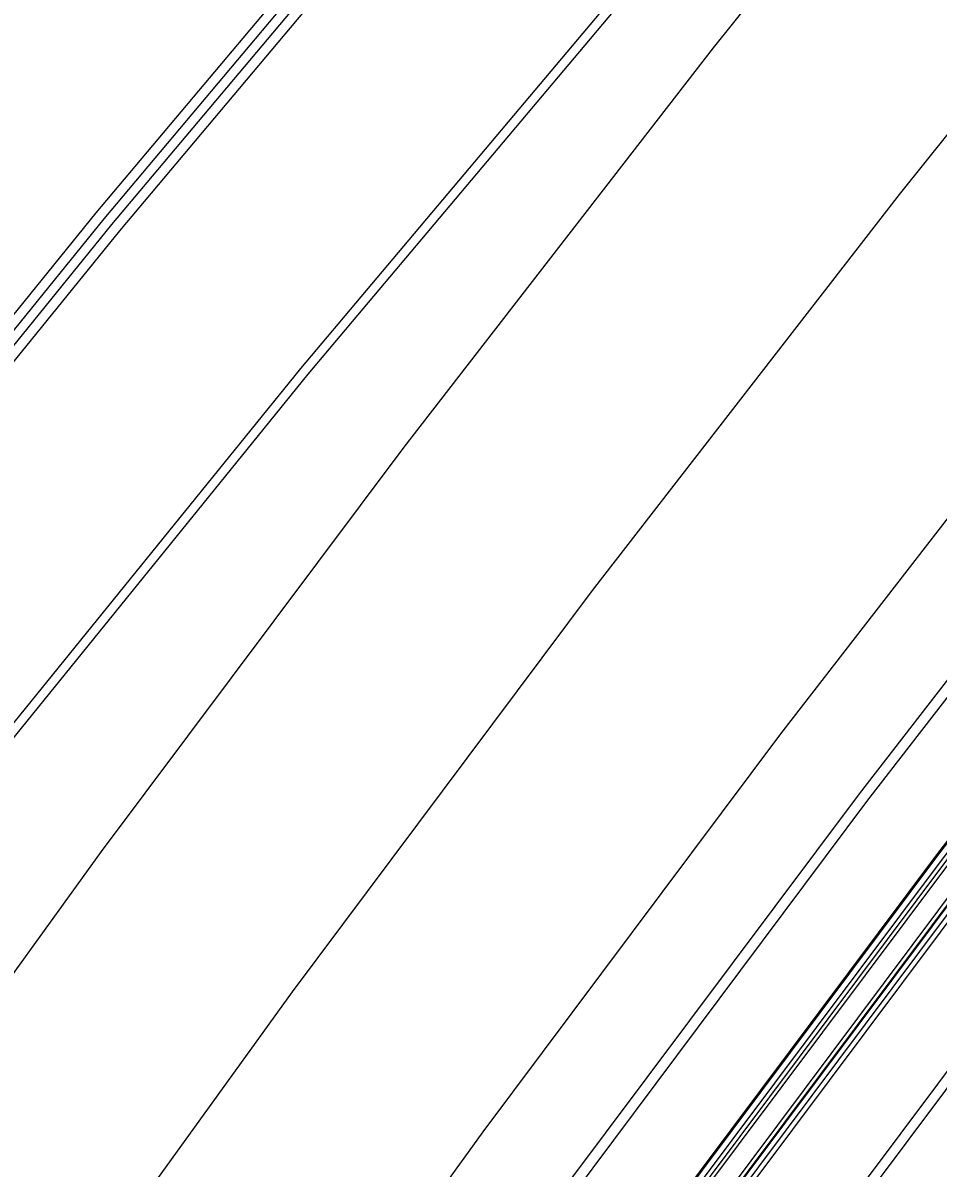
# Model space of a CAD drawing. Extents: x 1797478 to 1808916, y 246529 to 250952.
# Drawn here: x 1798241.3 to 1798287.7, y 250605.2 to 250663.2 of the extents above; entities that cross this region are included whole.
import ezdxf

# ---------------------------------------------------------------- set-up
doc = ezdxf.new("R2010")
doc.units = 0
for name, color, linetype in [('1', 7, 'Continuous'), ('DRAINAGE', 7, 'Continuous'), ('EDPV-LINE', 7, 'Continuous'), ('LIMT-CSLINE', 7, 'Continuous'), ('SHDR-UPAV', 7, 'Continuous')]:
    doc.layers.add(name, color=color, linetype=linetype)

msp = doc.modelspace()

# ---------------------------------------------------------------- linework, layer by layer
for points in [[(1798125.814, 250483.459), (1798138.834, 250505.994), (1798149.48, 250523.789), (1798152.387, 250528.211), (1798166.916, 250549.81), (1798181.818, 250571.135), (1798197.089, 250592.179), (1798212.722, 250612.937), (1798228.712, 250633.401), (1798245.053, 250653.565), (1798261.739, 250673.424), (1798278.763, 250692.971), (1798296.12, 250712.201), (1798308.492, 250725.499), (1798314.014, 250731.334), (1798315.027, 250732.397), (1798332.788, 250750.697), (1798351.903, 250769.689), (1798371.697, 250787.964), (1798392.325, 250805.283), (1798413.603, 250821.777), (1798435.5, 250837.421)], [(1798126.244, 250483.215), (1798139.261, 250505.743), (1798149.903, 250523.532), (1798152.809, 250527.953), (1798167.333, 250549.545), (1798182.231, 250570.863), (1798197.497, 250591.9), (1798213.126, 250612.651), (1798229.111, 250633.108), (1798245.447, 250653.266), (1798262.127, 250673.118), (1798279.146, 250692.658), (1798296.498, 250711.881), (1798308.866, 250725.176), (1798314.384, 250731.006), (1798315.396, 250732.068), (1798333.146, 250750.355), (1798352.246, 250769.334), (1798372.027, 250787.595), (1798392.64, 250804.902), (1798413.903, 250821.384), (1798435.784, 250837.016)], [(1798126.67, 250482.974), (1798139.682, 250505.494), (1798150.321, 250523.278), (1798153.226, 250527.698), (1798167.746, 250549.282), (1798182.639, 250570.593), (1798197.901, 250591.624), (1798213.525, 250612.368), (1798229.505, 250632.818), (1798245.836, 250652.969), (1798262.511, 250672.815), (1798279.525, 250692.349), (1798296.871, 250711.566), (1798309.236, 250724.856), (1798314.75, 250730.682), (1798315.762, 250731.743), (1798333.499, 250750.017), (1798352.586, 250768.982), (1798372.353, 250787.23), (1798392.951, 250804.525), (1798414.2, 250820.995), (1798436.065, 250836.616)], [(1798137.152, 250477.035), (1798150.063, 250499.379), (1798160.618, 250517.023), (1798163.502, 250521.408), (1798177.914, 250542.82), (1798192.697, 250563.96), (1798207.845, 250584.822), (1798223.352, 250605.398), (1798239.214, 250625.684), (1798255.423, 250645.672), (1798271.973, 250665.357), (1798288.86, 250684.732), (1798306.076, 250703.792), (1798318.348, 250716.974), (1798323.774, 250722.698), (1798324.768, 250723.741), (1798342.204, 250741.687), (1798360.959, 250760.319), (1798380.381, 250778.247), (1798400.622, 250795.235), (1798421.502, 250811.412), (1798442.988, 250826.755)], [(1798137.555, 250476.807), (1798150.461, 250499.144), (1798161.014, 250516.783), (1798163.896, 250521.166), (1798178.304, 250542.572), (1798193.083, 250563.705), (1798208.227, 250584.56), (1798223.73, 250605.131), (1798239.587, 250625.41), (1798255.791, 250645.392), (1798272.337, 250665.07), (1798289.219, 250684.439), (1798306.43, 250703.494), (1798318.698, 250716.671), (1798324.12, 250722.392), (1798325.114, 250723.434), (1798342.538, 250741.367), (1798361.281, 250759.986), (1798380.689, 250777.902), (1798400.917, 250794.878), (1798421.783, 250811.044), (1798443.254, 250826.376)], [(1798137.555, 250476.807), (1798150.461, 250499.144), (1798161.014, 250516.783), (1798163.896, 250521.166), (1798178.304, 250542.572), (1798193.083, 250563.705), (1798208.227, 250584.56), (1798223.73, 250605.131), (1798239.587, 250625.41), (1798255.791, 250645.392), (1798272.337, 250665.07), (1798289.219, 250684.439), (1798306.43, 250703.494), (1798318.698, 250716.671), (1798324.12, 250722.392), (1798325.114, 250723.434), (1798342.538, 250741.367), (1798361.281, 250759.986), (1798380.689, 250777.902), (1798400.917, 250794.878), (1798421.783, 250811.044), (1798443.254, 250826.376)], [(1798171.14, 250486.962), (1798181.526, 250504.324), (1798184.213, 250508.73), (1798197.652, 250530.274), (1798211.453, 250551.589), (1798225.613, 250572.667), (1798240.126, 250593.503), (1798254.989, 250614.091), (1798270.198, 250634.425), (1798285.748, 250654.499), (1798301.635, 250674.308), (1798317.854, 250693.845), (1798329.43, 250707.388), (1798334.495, 250713.213), (1798335.423, 250714.274), (1798351.72, 250732.581), (1798370.166, 250750.792), (1798389.352, 250768.208), (1798409.195, 250784.853), (1798429.663, 250800.703)], [(1798171.14, 250486.962), (1798181.526, 250504.324), (1798184.213, 250508.73), (1798197.652, 250530.274), (1798211.453, 250551.589), (1798225.613, 250572.667), (1798240.126, 250593.503), (1798254.989, 250614.091), (1798270.198, 250634.425), (1798285.748, 250654.499), (1798301.635, 250674.308), (1798317.854, 250693.845), (1798329.43, 250707.388), (1798334.495, 250713.213), (1798335.423, 250714.274), (1798351.72, 250732.581), (1798370.166, 250750.792), (1798389.352, 250768.208), (1798409.195, 250784.853), (1798429.663, 250800.703)], [(1798171.14, 250486.962), (1798181.526, 250504.324), (1798184.213, 250508.73), (1798197.652, 250530.274), (1798211.453, 250551.589), (1798225.613, 250572.667), (1798240.126, 250593.503), (1798254.989, 250614.091), (1798270.198, 250634.425), (1798285.748, 250654.499), (1798301.635, 250674.308), (1798317.854, 250693.845), (1798329.43, 250707.388), (1798334.495, 250713.213), (1798335.423, 250714.274), (1798351.72, 250732.581), (1798370.166, 250750.792), (1798389.352, 250768.208), (1798409.195, 250784.853), (1798429.663, 250800.703)], [(1798171.14, 250486.962), (1798181.526, 250504.324), (1798184.213, 250508.73), (1798197.652, 250530.274), (1798211.453, 250551.589), (1798225.613, 250572.667), (1798240.126, 250593.503), (1798254.989, 250614.091), (1798270.198, 250634.425), (1798285.748, 250654.499), (1798301.635, 250674.308), (1798317.854, 250693.845), (1798329.43, 250707.388), (1798334.495, 250713.213), (1798335.423, 250714.274), (1798351.72, 250732.581), (1798370.166, 250750.792), (1798389.352, 250768.208), (1798409.195, 250784.853), (1798429.663, 250800.703)], [(1798181.479, 250480.87), (1798191.782, 250498.094), (1798194.448, 250502.465), (1798207.78, 250523.837), (1798221.471, 250544.982), (1798235.517, 250565.892), (1798249.914, 250586.561), (1798264.659, 250606.985), (1798279.746, 250627.157), (1798295.172, 250647.07), (1798310.932, 250666.721), (1798327.022, 250686.102), (1798338.561, 250699.488), (1798343.621, 250705.138), (1798344.552, 250706.163), (1798361.06, 250723.643), (1798379.201, 250741.444), (1798398.015, 250758.513), (1798417.472, 250774.828), (1798437.543, 250790.362)], [(1798181.479, 250480.87), (1798191.782, 250498.094), (1798194.448, 250502.465), (1798207.78, 250523.837), (1798221.471, 250544.982), (1798235.517, 250565.892), (1798249.914, 250586.561), (1798264.659, 250606.985), (1798279.746, 250627.157), (1798295.172, 250647.07), (1798310.932, 250666.721), (1798327.022, 250686.102), (1798338.561, 250699.488), (1798343.621, 250705.138), (1798344.552, 250706.163), (1798361.06, 250723.643), (1798379.201, 250741.444), (1798398.015, 250758.513), (1798417.472, 250774.828), (1798437.543, 250790.362)], [(1798181.479, 250480.87), (1798191.782, 250498.094), (1798194.448, 250502.465), (1798207.78, 250523.837), (1798221.471, 250544.982), (1798235.517, 250565.892), (1798249.914, 250586.561), (1798264.659, 250606.985), (1798279.746, 250627.157), (1798295.172, 250647.07), (1798310.932, 250666.721), (1798327.022, 250686.102), (1798338.561, 250699.488), (1798343.621, 250705.138), (1798344.552, 250706.163), (1798361.06, 250723.643), (1798379.201, 250741.444), (1798398.015, 250758.513), (1798417.472, 250774.828), (1798437.543, 250790.362)], [(1798181.479, 250480.87), (1798191.782, 250498.094), (1798194.448, 250502.465), (1798207.78, 250523.837), (1798221.471, 250544.982), (1798235.517, 250565.892), (1798249.914, 250586.561), (1798264.659, 250606.985), (1798279.746, 250627.157), (1798295.172, 250647.07), (1798310.932, 250666.721), (1798327.022, 250686.102), (1798338.561, 250699.488), (1798343.621, 250705.138), (1798344.552, 250706.163), (1798361.06, 250723.643), (1798379.201, 250741.444), (1798398.015, 250758.513), (1798417.472, 250774.828), (1798437.543, 250790.362)], [(1798185.787, 250478.332), (1798196.056, 250495.498), (1798198.712, 250499.855), (1798212, 250521.155), (1798225.645, 250542.229), (1798239.644, 250563.069), (1798253.993, 250583.669), (1798268.688, 250604.024), (1798283.725, 250624.128), (1798299.099, 250643.975), (1798314.806, 250663.56), (1798330.842, 250682.876), (1798342.343, 250696.217), (1798347.366, 250701.825), (1798348.289, 250702.842), (1798364.673, 250720.186), (1798382.676, 250737.848), (1798401.347, 250754.785), (1798420.656, 250770.972), (1798440.573, 250786.385)], [(1798186.257, 250478.055), (1798196.522, 250495.215), (1798199.178, 250499.57), (1798212.46, 250520.863), (1798226.1, 250541.928), (1798240.094, 250562.761), (1798254.438, 250583.353), (1798269.128, 250603.701), (1798284.159, 250623.798), (1798299.528, 250643.637), (1798315.229, 250663.215), (1798331.259, 250682.524), (1798342.755, 250695.86), (1798347.775, 250701.464), (1798348.697, 250702.479), (1798365.067, 250719.809), (1798383.055, 250737.456), (1798401.71, 250754.378), (1798421.003, 250770.551), (1798440.904, 250785.952)], [(1798191.806, 250474.787), (1798202.026, 250491.872), (1798204.67, 250496.208), (1798217.895, 250517.408), (1798231.476, 250538.383), (1798245.409, 250559.124), (1798259.691, 250579.628), (1798274.317, 250599.887), (1798289.283, 250619.897), (1798304.585, 250639.651), (1798320.219, 250659.143), (1798336.179, 250678.369), (1798347.522, 250691.736), (1798352.219, 250697.532), (1798353.083, 250698.582), (1798368.5, 250716.524), (1798385.598, 250734.825), (1798403.48, 250752.398), (1798422.115, 250769.205), (1798441.467, 250785.212)], [(1798190.148, 250475.763), (1798200.382, 250492.87), (1798203.03, 250497.212), (1798216.272, 250518.44), (1798229.87, 250539.442), (1798243.822, 250560.211), (1798258.122, 250580.741), (1798272.767, 250601.027), (1798287.753, 250621.062), (1798303.075, 250640.842), (1798318.728, 250660.359), (1798334.71, 250679.61), (1798346.114, 250692.954), (1798351.032, 250698.582), (1798351.936, 250699.601), (1798367.986, 250717.016), (1798385.651, 250734.77), (1798403.996, 250751.82), (1798422.994, 250768.141), (1798442.614, 250783.707)], [(1798190.407, 250475.611), (1798200.639, 250492.715), (1798203.286, 250497.055), (1798216.525, 250518.279), (1798230.121, 250539.277), (1798244.069, 250560.041), (1798258.367, 250580.567), (1798273.009, 250600.849), (1798287.991, 250620.88), (1798303.31, 250640.656), (1798318.961, 250660.17), (1798334.939, 250679.417), (1798346.341, 250692.758), (1798351.257, 250698.383), (1798352.16, 250699.402), (1798368.203, 250716.808), (1798385.859, 250734.555), (1798404.196, 250751.597), (1798423.185, 250767.91), (1798442.796, 250783.469)], [(1798190.741, 250475.414), (1798200.97, 250492.513), (1798203.616, 250496.853), (1798216.852, 250518.071), (1798230.445, 250539.063), (1798244.39, 250559.822), (1798258.683, 250580.343), (1798273.321, 250600.619), (1798288.3, 250620.645), (1798303.615, 250640.416), (1798319.261, 250659.925), (1798335.235, 250679.166), (1798346.635, 250692.504), (1798351.55, 250698.124), (1798352.453, 250699.142), (1798368.49, 250716.534), (1798386.136, 250734.268), (1798404.462, 250751.299), (1798423.439, 250767.602), (1798443.037, 250783.152)], [(1798190.583, 250475.507), (1798200.814, 250492.608), (1798203.46, 250496.948), (1798216.698, 250518.169), (1798230.292, 250539.164), (1798244.238, 250559.926), (1798258.534, 250580.449), (1798273.174, 250600.728), (1798288.154, 250620.756), (1798303.471, 250640.529), (1798319.119, 250660.04), (1798335.095, 250679.285), (1798346.553, 250692.575), (1798351.535, 250698.136), (1798352.451, 250699.144), (1798368.695, 250716.338), (1798386.545, 250733.845), (1798405.056, 250750.634), (1798424.2, 250766.68), (1798443.947, 250781.958)], [(1798191.603, 250474.906), (1798201.825, 250491.994), (1798204.469, 250496.331), (1798217.696, 250517.535), (1798231.279, 250538.512), (1798245.215, 250559.257), (1798259.499, 250579.764), (1798274.127, 250600.027), (1798289.096, 250620.04), (1798304.4, 250639.797), (1798320.036, 250659.292), (1798335.999, 250678.521), (1798347.392, 250691.85), (1798352.299, 250697.461), (1798353.2, 250698.478), (1798369.212, 250715.842), (1798386.831, 250733.549), (1798405.128, 250750.554), (1798424.075, 250766.831), (1798443.643, 250782.356)], [(1798191.775, 250474.805), (1798201.996, 250491.89), (1798204.64, 250496.226), (1798217.865, 250517.427), (1798231.446, 250538.402), (1798245.38, 250559.145), (1798259.662, 250579.649), (1798274.288, 250599.909), (1798289.255, 250619.919), (1798304.557, 250639.673), (1798320.191, 250659.166), (1798336.152, 250678.392), (1798347.543, 250691.719), (1798352.448, 250697.329), (1798353.35, 250698.345), (1798369.357, 250715.704), (1798386.97, 250733.405), (1798405.261, 250750.405), (1798424.203, 250766.677), (1798443.765, 250782.197)], [(1798192.033, 250474.652), (1798202.252, 250491.734), (1798204.896, 250496.07), (1798218.118, 250517.266), (1798231.697, 250538.237), (1798245.628, 250558.975), (1798259.907, 250579.475), (1798274.53, 250599.731), (1798289.494, 250619.737), (1798304.793, 250639.487), (1798320.424, 250658.976), (1798336.381, 250678.198), (1798347.77, 250691.523), (1798352.673, 250697.13), (1798353.574, 250698.146), (1798369.574, 250715.497), (1798387.179, 250733.189), (1798405.461, 250750.181), (1798424.394, 250766.446), (1798443.947, 250781.959)], [(1798196.131, 250472.238), (1798206.317, 250489.266), (1798208.952, 250493.587), (1798222.132, 250514.716), (1798235.667, 250535.619), (1798249.553, 250556.29), (1798263.786, 250576.724), (1798278.362, 250596.915), (1798293.278, 250616.856), (1798308.528, 250636.543), (1798324.108, 250655.97), (1798340.014, 250675.13), (1798351.319, 250688.452), (1798355.978, 250694.206), (1798356.835, 250695.248), (1798372.127, 250713.053), (1798389.086, 250731.215), (1798406.825, 250748.655), (1798425.311, 250765.334), (1798444.51, 250781.219)], [(1798206.739, 250489.009), (1798209.374, 250493.329), (1798222.549, 250514.45), (1798236.079, 250535.346), (1798249.961, 250556.011), (1798264.189, 250576.438), (1798278.761, 250596.622), (1798293.671, 250616.557), (1798308.916, 250636.237), (1798324.491, 250655.657), (1798340.392, 250674.811), (1798351.693, 250688.129), (1798356.349, 250693.878), (1798357.205, 250694.919), (1798372.485, 250712.711), (1798389.43, 250730.86), (1798407.155, 250748.286), (1798425.626, 250764.953), (1798444.81, 250780.826)], [(1798147.995, 250470.891), (1798160.8, 250493.053), (1798171.27, 250510.553), (1798173.978, 250514.995), (1798187.525, 250536.711), (1798201.436, 250558.196), (1798215.708, 250579.442), (1798230.338, 250600.445), (1798245.319, 250621.197), (1798260.65, 250641.693), (1798276.324, 250661.927), (1798292.338, 250681.894), (1798308.686, 250701.588), (1798320.354, 250715.238), (1798325.508, 250721.164)]]:
    msp.add_lwpolyline(points)
at = {"layer": '1'}
msp.add_lwpolyline([(1798171.14, 250486.962), (1798181.526, 250504.324), (1798184.213, 250508.73), (1798197.652, 250530.274), (1798211.453, 250551.589), (1798225.613, 250572.667), (1798240.126, 250593.503), (1798254.989, 250614.091), (1798270.198, 250634.425), (1798285.748, 250654.499), (1798301.635, 250674.308), (1798317.854, 250693.845), (1798329.43, 250707.388), (1798334.495, 250713.213), (1798335.423, 250714.274), (1798351.72, 250732.581), (1798370.166, 250750.792), (1798389.352, 250768.208), (1798409.195, 250784.853), (1798429.663, 250800.703)], dxfattribs=at)
at = {"layer": 'DRAINAGE'}
for points in [[(1798190.148, 250475.763), (1798200.382, 250492.87), (1798203.03, 250497.212), (1798216.272, 250518.44), (1798229.87, 250539.442), (1798243.822, 250560.211), (1798258.122, 250580.741), (1798272.767, 250601.027), (1798287.753, 250621.062), (1798303.075, 250640.842), (1798318.728, 250660.359), (1798334.71, 250679.61), (1798346.114, 250692.954), (1798351.032, 250698.582), (1798351.936, 250699.601), (1798367.986, 250717.016), (1798385.651, 250734.77), (1798403.996, 250751.82), (1798422.994, 250768.141), (1798442.614, 250783.707)], [(1798192.033, 250474.652), (1798202.252, 250491.734), (1798204.896, 250496.07), (1798218.118, 250517.266), (1798231.697, 250538.237), (1798245.628, 250558.975), (1798259.907, 250579.475), (1798274.53, 250599.731), (1798289.494, 250619.737), (1798304.793, 250639.487), (1798320.424, 250658.976), (1798336.381, 250678.198), (1798347.77, 250691.523), (1798352.673, 250697.13), (1798353.574, 250698.146), (1798369.574, 250715.497), (1798387.179, 250733.189), (1798405.461, 250750.181), (1798424.394, 250766.446), (1798443.947, 250781.959)]]:
    msp.add_lwpolyline(points, dxfattribs=at)
at = {"layer": 'EDPV-LINE'}
for points in [[(1798137.555, 250476.807), (1798150.461, 250499.144), (1798161.014, 250516.783), (1798163.896, 250521.166), (1798178.304, 250542.572), (1798193.083, 250563.705), (1798208.227, 250584.56), (1798223.73, 250605.131), (1798239.587, 250625.41), (1798255.791, 250645.392), (1798272.337, 250665.07), (1798289.219, 250684.439), (1798306.43, 250703.494), (1798318.698, 250716.671), (1798324.12, 250722.392), (1798325.114, 250723.434), (1798342.538, 250741.367), (1798361.281, 250759.986), (1798380.689, 250777.902), (1798400.917, 250794.878), (1798421.783, 250811.044), (1798443.254, 250826.376)], [(1798137.555, 250476.807), (1798150.461, 250499.144), (1798161.014, 250516.783), (1798163.896, 250521.166), (1798178.304, 250542.572), (1798193.083, 250563.705), (1798208.227, 250584.56), (1798223.73, 250605.131), (1798239.587, 250625.41), (1798255.791, 250645.392), (1798272.337, 250665.07), (1798289.219, 250684.439), (1798306.43, 250703.494), (1798318.698, 250716.671), (1798324.12, 250722.392), (1798325.114, 250723.434), (1798342.538, 250741.367), (1798361.281, 250759.986), (1798380.689, 250777.902), (1798400.917, 250794.878), (1798421.783, 250811.044), (1798443.254, 250826.376)], [(1798137.555, 250476.807), (1798150.461, 250499.144), (1798161.014, 250516.783), (1798163.896, 250521.166), (1798178.304, 250542.572), (1798193.083, 250563.705), (1798208.227, 250584.56), (1798223.73, 250605.131), (1798239.587, 250625.41), (1798255.791, 250645.392), (1798272.337, 250665.07), (1798289.219, 250684.439), (1798306.43, 250703.494), (1798318.698, 250716.671), (1798324.12, 250722.392), (1798325.114, 250723.434), (1798342.538, 250741.367), (1798361.281, 250759.986), (1798380.689, 250777.902), (1798400.917, 250794.878), (1798421.783, 250811.044), (1798443.254, 250826.376)], [(1798137.555, 250476.807), (1798150.461, 250499.144), (1798161.014, 250516.783), (1798163.896, 250521.166), (1798178.304, 250542.572), (1798193.083, 250563.705), (1798208.227, 250584.56), (1798223.73, 250605.131), (1798239.587, 250625.41), (1798255.791, 250645.392), (1798272.337, 250665.07), (1798289.219, 250684.439), (1798306.43, 250703.494), (1798318.698, 250716.671), (1798324.12, 250722.392), (1798325.114, 250723.434), (1798342.538, 250741.367), (1798361.281, 250759.986), (1798380.689, 250777.902), (1798400.917, 250794.878), (1798421.783, 250811.044), (1798443.254, 250826.376)], [(1798181.479, 250480.87), (1798191.782, 250498.094), (1798194.448, 250502.465), (1798207.78, 250523.837), (1798221.471, 250544.982), (1798235.517, 250565.892), (1798249.914, 250586.561), (1798264.659, 250606.985), (1798279.746, 250627.157), (1798295.172, 250647.07), (1798310.932, 250666.721), (1798327.022, 250686.102), (1798338.561, 250699.488), (1798343.621, 250705.138), (1798344.552, 250706.163), (1798361.06, 250723.643), (1798379.201, 250741.444), (1798398.015, 250758.513), (1798417.472, 250774.828), (1798437.543, 250790.362)], [(1798181.479, 250480.87), (1798191.782, 250498.094), (1798194.448, 250502.465), (1798207.78, 250523.837), (1798221.471, 250544.982), (1798235.517, 250565.892), (1798249.914, 250586.561), (1798264.659, 250606.985), (1798279.746, 250627.157), (1798295.172, 250647.07), (1798310.932, 250666.721), (1798327.022, 250686.102), (1798338.561, 250699.488), (1798343.621, 250705.138), (1798344.552, 250706.163), (1798361.06, 250723.643), (1798379.201, 250741.444), (1798398.015, 250758.513), (1798417.472, 250774.828), (1798437.543, 250790.362)], [(1798190.148, 250475.763), (1798200.382, 250492.87), (1798203.03, 250497.212), (1798216.272, 250518.44), (1798229.87, 250539.442), (1798243.822, 250560.211), (1798258.122, 250580.741), (1798272.767, 250601.027), (1798287.753, 250621.062), (1798303.075, 250640.842), (1798318.728, 250660.359), (1798334.71, 250679.61), (1798346.114, 250692.954), (1798351.032, 250698.582), (1798351.936, 250699.601), (1798367.986, 250717.016), (1798385.651, 250734.77), (1798403.996, 250751.82), (1798422.994, 250768.141), (1798442.614, 250783.707)], [(1798192.033, 250474.652), (1798202.252, 250491.734), (1798204.896, 250496.07), (1798218.118, 250517.266), (1798231.697, 250538.237), (1798245.628, 250558.975), (1798259.907, 250579.475), (1798274.53, 250599.731), (1798289.494, 250619.737), (1798304.793, 250639.487), (1798320.424, 250658.976), (1798336.381, 250678.198), (1798347.77, 250691.523), (1798352.673, 250697.13), (1798353.574, 250698.146), (1798369.574, 250715.497), (1798387.179, 250733.189), (1798405.461, 250750.181), (1798424.394, 250766.446), (1798443.947, 250781.959)]]:
    msp.add_lwpolyline(points, dxfattribs=at)
at = {"layer": 'LIMT-CSLINE'}
msp.add_lwpolyline([(1798125.814, 250483.459), (1798138.834, 250505.994), (1798149.48, 250523.789), (1798152.387, 250528.211), (1798166.916, 250549.81), (1798181.818, 250571.135), (1798197.089, 250592.179), (1798212.722, 250612.937), (1798228.712, 250633.401), (1798245.053, 250653.565), (1798261.739, 250673.424), (1798278.763, 250692.971), (1798296.12, 250712.201), (1798308.492, 250725.499), (1798314.014, 250731.334), (1798315.027, 250732.397), (1798332.788, 250750.697), (1798351.903, 250769.689), (1798371.697, 250787.964), (1798392.325, 250805.283), (1798413.603, 250821.777), (1798435.5, 250837.421)], dxfattribs=at)
at = {"layer": 'SHDR-UPAV'}
for points in [[(1798127.114, 250482.722), (1798140.122, 250505.235), (1798150.758, 250523.013), (1798153.662, 250527.431), (1798168.177, 250549.008), (1798183.066, 250570.312), (1798198.323, 250591.336), (1798213.941, 250612.072), (1798229.917, 250632.516), (1798246.243, 250652.66), (1798262.913, 250672.499), (1798279.921, 250692.026), (1798297.262, 250711.236), (1798309.622, 250724.522), (1798315.133, 250730.343), (1798316.144, 250731.404), (1798333.868, 250749.664), (1798352.941, 250768.615), (1798372.693, 250786.849), (1798393.276, 250804.131), (1798414.509, 250820.588), (1798436.359, 250836.197)], [(1798127.114, 250482.722), (1798140.122, 250505.235), (1798150.758, 250523.013), (1798153.662, 250527.431), (1798168.177, 250549.008), (1798183.066, 250570.312), (1798198.323, 250591.336), (1798213.941, 250612.072), (1798229.917, 250632.516), (1798246.243, 250652.66), (1798262.913, 250672.499), (1798279.921, 250692.026), (1798297.262, 250711.236), (1798309.622, 250724.522), (1798315.133, 250730.343), (1798316.144, 250731.404), (1798333.868, 250749.664), (1798352.941, 250768.615), (1798372.693, 250786.849), (1798393.276, 250804.131), (1798414.509, 250820.588), (1798436.359, 250836.197)], [(1798192.249, 250474.525), (1798202.466, 250491.605), (1798205.109, 250495.939), (1798218.329, 250517.132), (1798231.906, 250538.099), (1798245.834, 250558.834), (1798260.111, 250579.33), (1798274.732, 250599.583), (1798289.693, 250619.585), (1798304.989, 250639.332), (1798320.617, 250658.818), (1798336.572, 250678.037), (1798347.911, 250691.4), (1798352.604, 250697.191), (1798353.467, 250698.241), (1798368.872, 250716.168), (1798385.955, 250734.455), (1798403.823, 250752.014), (1798422.443, 250768.808), (1798441.779, 250784.803)], [(1798192.249, 250474.525), (1798202.466, 250491.605), (1798205.109, 250495.939), (1798218.329, 250517.132), (1798231.906, 250538.099), (1798245.834, 250558.834), (1798260.111, 250579.33), (1798274.732, 250599.583), (1798289.693, 250619.585), (1798304.989, 250639.332), (1798320.617, 250658.818), (1798336.572, 250678.037), (1798347.911, 250691.4), (1798352.604, 250697.191), (1798353.467, 250698.241), (1798368.872, 250716.168), (1798385.955, 250734.455), (1798403.823, 250752.014), (1798422.443, 250768.808), (1798441.779, 250784.803)], [(1798190.095, 250475.794), (1798200.329, 250492.902), (1798202.977, 250497.244), (1798216.219, 250518.473), (1798229.819, 250539.476), (1798243.771, 250560.246), (1798258.071, 250580.777), (1798272.717, 250601.063), (1798287.703, 250621.1), (1798303.026, 250640.88), (1798318.68, 250660.399), (1798334.662, 250679.65), (1798346.124, 250692.946), (1798351.111, 250698.512), (1798352.027, 250699.52), (1798368.285, 250716.729), (1798386.151, 250734.253), (1798404.679, 250751.057), (1798423.84, 250767.117), (1798443.604, 250782.409)], [(1798190.095, 250475.794), (1798200.329, 250492.902), (1798202.977, 250497.244), (1798216.219, 250518.473), (1798229.819, 250539.476), (1798243.771, 250560.246), (1798258.071, 250580.777), (1798272.717, 250601.063), (1798287.703, 250621.1), (1798303.026, 250640.88), (1798318.68, 250660.399), (1798334.662, 250679.65), (1798346.124, 250692.946), (1798351.111, 250698.512), (1798352.027, 250699.52), (1798368.285, 250716.729), (1798386.151, 250734.253), (1798404.679, 250751.057), (1798423.84, 250767.117), (1798443.604, 250782.409)]]:
    msp.add_lwpolyline(points, dxfattribs=at)

doc.saveas('drawing.dxf')
